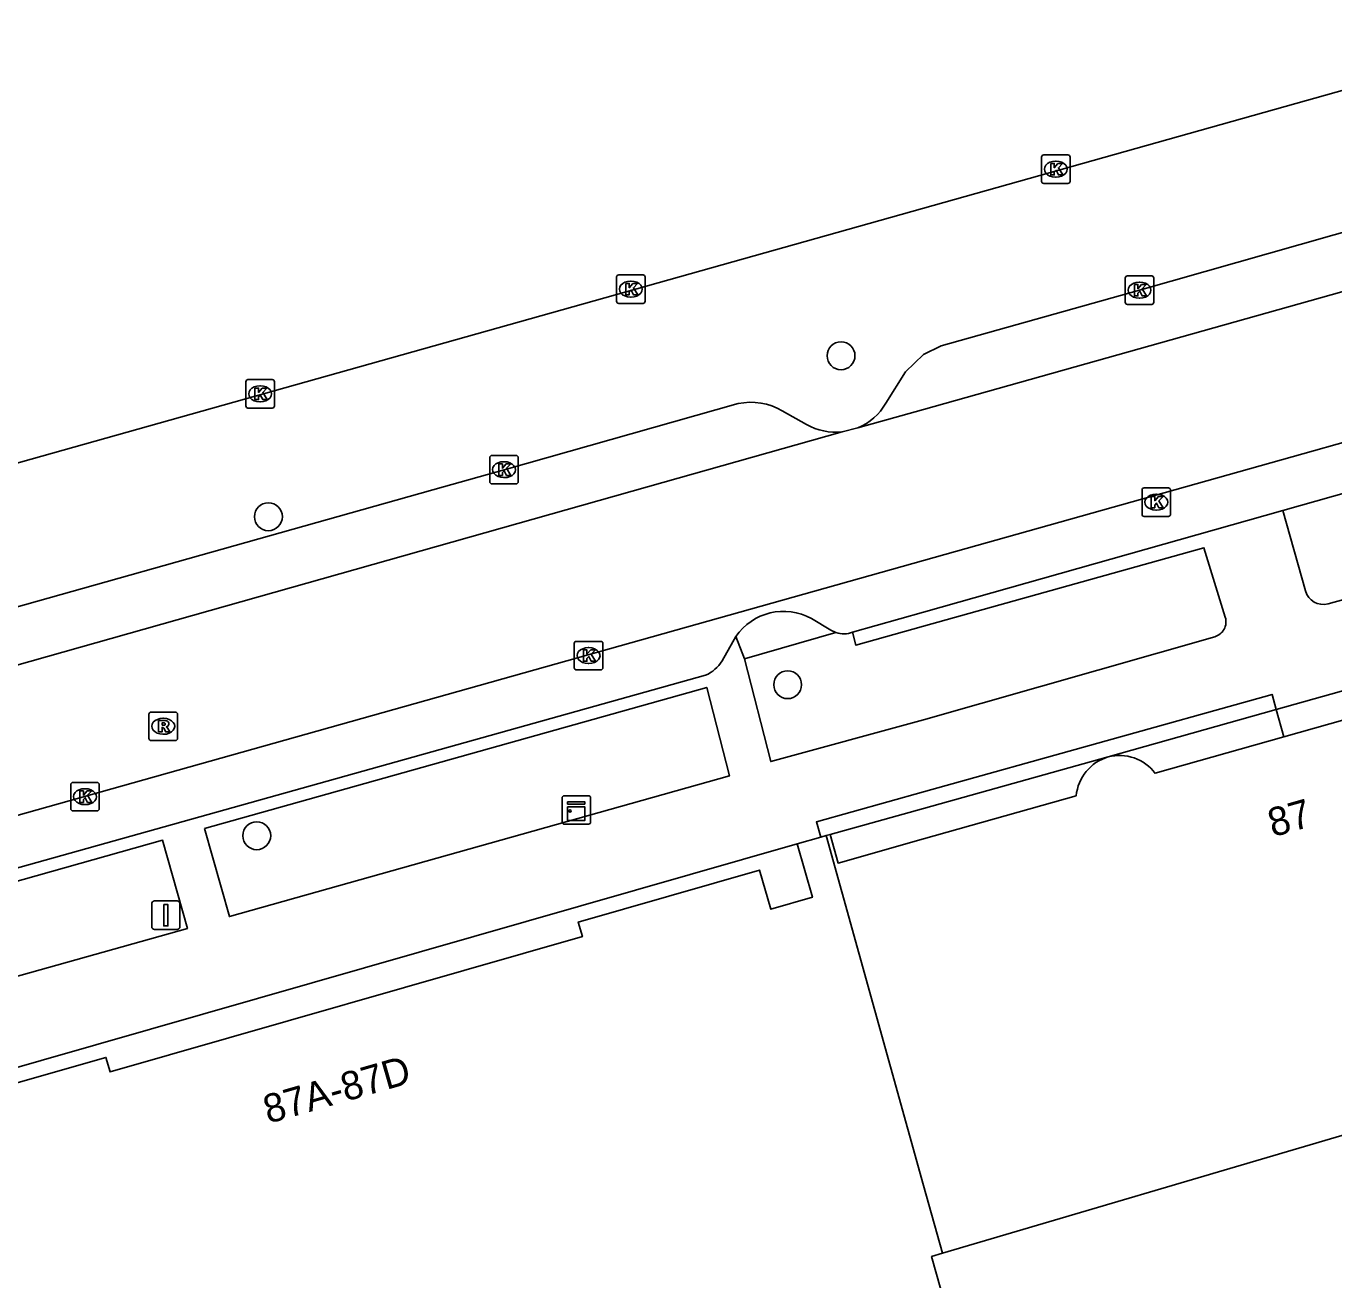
# Model space of a CAD drawing. Extents: x 159689 to 160786, y 387323 to 388339.
# Drawn here: x 159968.51 to 160014.39, y 388222.17 to 388266.16 of the extents above; entities that cross this region are included whole.
import ezdxf

# ---------------------------------------------------------------- set-up
doc = ezdxf.new("R2010")
doc.units = 0
for name, color, linetype in [('IMGEO_Boom', 7, 'Continuous'), ('IMGEO_Kast', 7, 'Continuous'), ('IMGEO_Kolk', 7, 'Continuous'), ('IMGEO_Pand', 7, 'Continuous'), ('IMGEO_Pand_nummerreeks', 7, 'Continuous'), ('IMGEO_Parkeervlak_open', 7, 'Continuous'), ('IMGEO_Rijbaan_lokaal_open', 7, 'Continuous'), ('IMGEO_Rijbaan_regionaal_gesloten', 7, 'Continuous'), ('IMGEO_Rioolput', 7, 'Continuous'), ('IMGEO_Verkeersbordpaal', 7, 'Continuous'), ('IMGEO_Voetpad_open', 7, 'Continuous')]:
    doc.layers.add(name, color=color, linetype=linetype)

msp = doc.modelspace()

# ---------------------------------------------------------------- linework, layer by layer
at = {"layer": 'IMGEO_Boom'}
for centre in [(159997.102, 388254.597), (159977.013, 388248.95), (159995.229, 388243.056), (159976.604, 388237.757)]:
    msp.add_circle(centre, 0.489, dxfattribs=at)
at = {"layer": 'IMGEO_Kast'}
for p, q in [((159987.391, 388239.162), (159988.232, 388239.162)), ((159988.232, 388239.162), (159987.391, 388239.162)), ((159987.316, 388238.237), (159987.316, 388239.078)), ((159987.316, 388239.078), (159987.316, 388238.237)), ((159988.316, 388239.087), (159988.316, 388238.246)), ((159988.316, 388238.246), (159988.316, 388239.087)), ((159988.241, 388238.162), (159987.4, 388238.162)), ((159987.4, 388238.162), (159988.241, 388238.162))]:
    msp.add_line(p, q, dxfattribs=at)
for points in [[(159987.511, 388238.952), (159988.111, 388238.952), (159988.111, 388238.867), (159987.511, 388238.867), (159987.511, 388238.952)], [(159987.511, 388238.777), (159988.111, 388238.777), (159988.111, 388238.288), (159987.511, 388238.288), (159987.511, 388238.777)]]:
    msp.add_lwpolyline(points, dxfattribs=at)
msp.add_circle((159987.595, 388238.626), 0.0377, dxfattribs=at)
for centre, start, end in [((159987.394, 388239.084), 92.4484, 184.2845), ((159987.394, 388239.084), 92.4484, 184.2845), ((159988.238, 388239.084), 2.4484, 94.2845), ((159988.238, 388239.084), 2.4484, 94.2845), ((159987.394, 388238.24), 182.4484, 274.2845), ((159987.394, 388238.24), 182.4484, 274.2845), ((159988.238, 388238.24), 272.4484, 4.2845), ((159988.238, 388238.24), 272.4484, 4.2845)]:
    msp.add_arc(centre, 0.0779, start, end, dxfattribs=at)
at = {"layer": 'IMGEO_Kolk'}
for p, q in [((160004.21, 388261.644), (160005.062, 388261.644)), ((160004.135, 388260.718), (160004.135, 388261.57)), ((160004.623, 388261.424), (160004.648, 388261.424)), ((160005.136, 388261.57), (160005.136, 388260.718)), ((160004.646, 388260.864), (160004.621, 388260.864)), ((160005.062, 388260.644), (160004.21, 388260.644)), ((159989.227, 388256.511), (159989.227, 388257.363)), ((159989.302, 388257.437), (159990.154, 388257.437)), ((159989.715, 388257.217), (159989.74, 388257.217)), ((159990.228, 388257.363), (159990.228, 388256.511)), ((160007.073, 388256.474), (160007.073, 388257.326)), ((160007.148, 388257.4), (160008, 388257.4)), ((160007.561, 388257.18), (160007.586, 388257.18)), ((160008.074, 388257.326), (160008.074, 388256.474)), ((159989.738, 388256.657), (159989.713, 388256.657)), ((160007.584, 388256.62), (160007.559, 388256.62)), ((159990.154, 388256.437), (159989.302, 388256.437)), ((160008, 388256.4), (160007.148, 388256.4)), ((159976.221, 388252.836), (159976.221, 388253.688)), ((159976.296, 388253.762), (159977.148, 388253.762)), ((159976.709, 388253.542), (159976.734, 388253.542)), ((159977.222, 388253.688), (159977.222, 388252.836)), ((159976.732, 388252.982), (159976.707, 388252.982)), ((159977.148, 388252.762), (159976.296, 388252.762)), ((159984.852, 388251.102), (159985.704, 388251.102)), ((159984.777, 388250.176), (159984.777, 388251.028)), ((159985.265, 388250.882), (159985.29, 388250.882)), ((159985.778, 388251.028), (159985.778, 388250.176)), ((159985.288, 388250.322), (159985.263, 388250.322)), ((159985.704, 388250.102), (159984.852, 388250.102)), ((160007.66, 388249.038), (160007.66, 388249.89)), ((160007.735, 388249.964), (160008.587, 388249.964)), ((160008.148, 388249.744), (160008.173, 388249.744)), ((160008.661, 388249.89), (160008.661, 388249.038)), ((160008.587, 388248.964), (160007.735, 388248.964)), ((160008.171, 388249.184), (160008.146, 388249.184)), ((159987.744, 388243.651), (159987.744, 388244.503)), ((159987.819, 388244.577), (159988.671, 388244.577)), ((159988.232, 388244.357), (159988.257, 388244.357)), ((159988.745, 388244.503), (159988.745, 388243.651)), ((159988.255, 388243.797), (159988.23, 388243.797)), ((159988.671, 388243.577), (159987.819, 388243.577)), ((159970.152, 388239.628), (159971.004, 388239.628)), ((159970.077, 388238.702), (159970.077, 388239.554)), ((159970.565, 388239.408), (159970.59, 388239.408)), ((159971.078, 388239.554), (159971.078, 388238.702)), ((159970.588, 388238.848), (159970.563, 388238.848)), ((159971.004, 388238.628), (159970.152, 388238.628))]:
    msp.add_line(p, q, dxfattribs=at)
for points in [[(160004.21, 388261.644), (160005.062, 388261.644)], [(160004.135, 388260.718), (160004.135, 388261.57)], [(160004.456, 388261.344), (160004.579, 388261.344), (160004.579, 388261.193), (160004.709, 388261.344), (160004.873, 388261.344), (160004.727, 388261.193), (160004.88, 388260.944), (160004.728, 388260.944), (160004.643, 388261.108), (160004.579, 388261.041), (160004.579, 388260.944), (160004.456, 388260.944), (160004.456, 388261.344)], [(160005.136, 388261.57), (160005.136, 388260.718)], [(160005.062, 388260.644), (160004.21, 388260.644)], [(159989.227, 388256.511), (159989.227, 388257.363)], [(159989.302, 388257.437), (159990.154, 388257.437)], [(159989.548, 388257.137), (159989.671, 388257.137), (159989.671, 388256.986), (159989.801, 388257.137), (159989.965, 388257.137), (159989.819, 388256.986), (159989.972, 388256.737), (159989.82, 388256.737), (159989.735, 388256.901), (159989.671, 388256.834), (159989.671, 388256.737), (159989.548, 388256.737), (159989.548, 388257.137)], [(159990.228, 388257.363), (159990.228, 388256.511)], [(160007.073, 388256.474), (160007.073, 388257.326)], [(160007.148, 388257.4), (160008, 388257.4)], [(160007.394, 388257.1), (160007.517, 388257.1), (160007.517, 388256.949), (160007.647, 388257.1), (160007.811, 388257.1), (160007.665, 388256.949), (160007.818, 388256.7), (160007.666, 388256.7), (160007.581, 388256.864), (160007.517, 388256.797), (160007.517, 388256.7), (160007.394, 388256.7), (160007.394, 388257.1)], [(160008.074, 388257.326), (160008.074, 388256.474)], [(159990.154, 388256.437), (159989.302, 388256.437)], [(160008, 388256.4), (160007.148, 388256.4)], [(159976.221, 388252.836), (159976.221, 388253.688)], [(159976.296, 388253.762), (159977.148, 388253.762)], [(159976.542, 388253.462), (159976.665, 388253.462), (159976.665, 388253.311), (159976.795, 388253.462), (159976.959, 388253.462), (159976.813, 388253.311), (159976.966, 388253.062), (159976.814, 388253.062), (159976.729, 388253.226), (159976.665, 388253.159), (159976.665, 388253.062), (159976.542, 388253.062), (159976.542, 388253.462)], [(159977.222, 388253.688), (159977.222, 388252.836)], [(159977.148, 388252.762), (159976.296, 388252.762)], [(159984.852, 388251.102), (159985.704, 388251.102)], [(159984.777, 388250.176), (159984.777, 388251.028)], [(159985.098, 388250.802), (159985.221, 388250.802), (159985.221, 388250.651), (159985.351, 388250.802), (159985.515, 388250.802), (159985.369, 388250.651), (159985.522, 388250.402), (159985.37, 388250.402), (159985.285, 388250.566), (159985.221, 388250.499), (159985.221, 388250.402), (159985.098, 388250.402), (159985.098, 388250.802)], [(159985.778, 388251.028), (159985.778, 388250.176)], [(159985.704, 388250.102), (159984.852, 388250.102)], [(160007.66, 388249.038), (160007.66, 388249.89)], [(160007.735, 388249.964), (160008.587, 388249.964)], [(160008.661, 388249.89), (160008.661, 388249.038)], [(160007.981, 388249.664), (160008.104, 388249.664), (160008.104, 388249.513), (160008.234, 388249.664), (160008.398, 388249.664), (160008.252, 388249.513), (160008.405, 388249.264), (160008.253, 388249.264), (160008.168, 388249.428), (160008.104, 388249.361), (160008.104, 388249.264), (160007.981, 388249.264), (160007.981, 388249.664)], [(160008.587, 388248.964), (160007.735, 388248.964)], [(159987.744, 388243.651), (159987.744, 388244.503)], [(159987.819, 388244.577), (159988.671, 388244.577)], [(159988.065, 388244.277), (159988.188, 388244.277), (159988.188, 388244.126), (159988.318, 388244.277), (159988.482, 388244.277), (159988.336, 388244.126), (159988.489, 388243.877), (159988.337, 388243.877), (159988.252, 388244.041), (159988.188, 388243.974), (159988.188, 388243.877), (159988.065, 388243.877), (159988.065, 388244.277)], [(159988.745, 388244.503), (159988.745, 388243.651)], [(159988.671, 388243.577), (159987.819, 388243.577)], [(159970.152, 388239.628), (159971.004, 388239.628)], [(159970.077, 388238.702), (159970.077, 388239.554)], [(159970.398, 388239.328), (159970.521, 388239.328), (159970.521, 388239.177), (159970.651, 388239.328), (159970.815, 388239.328), (159970.669, 388239.177), (159970.822, 388238.928), (159970.67, 388238.928), (159970.585, 388239.092), (159970.521, 388239.025), (159970.521, 388238.928), (159970.398, 388238.928), (159970.398, 388239.328)], [(159971.078, 388239.554), (159971.078, 388238.702)], [(159971.004, 388238.628), (159970.152, 388238.628)]]:
    msp.add_lwpolyline(points, dxfattribs=at)
for centre, start, end in [((160004.212, 388261.568), 91.552, 178.448), ((160004.212, 388261.568), 91.552, 178.448), ((160005.06, 388261.568), 1.552, 88.448), ((160005.06, 388261.568), 1.552, 88.448), ((160004.212, 388260.72), 181.552, 268.448), ((160004.212, 388260.72), 181.552, 268.448), ((160005.06, 388260.72), 271.552, 358.448), ((160005.06, 388260.72), 271.552, 358.448), ((159989.304, 388257.361), 91.552, 178.448), ((159989.304, 388257.361), 91.552, 178.448), ((159990.152, 388257.361), 1.552, 88.448), ((159990.152, 388257.361), 1.552, 88.448), ((160007.15, 388257.324), 91.552, 178.448), ((160007.15, 388257.324), 91.552, 178.448), ((160007.998, 388257.324), 1.552, 88.448), ((160007.998, 388257.324), 1.552, 88.448), ((159989.304, 388256.513), 181.552, 268.448), ((159989.304, 388256.513), 181.552, 268.448), ((159990.152, 388256.513), 271.552, 358.448), ((159990.152, 388256.513), 271.552, 358.448), ((160007.15, 388256.476), 181.552, 268.448), ((160007.15, 388256.476), 181.552, 268.448), ((160007.998, 388256.476), 271.552, 358.448), ((160007.998, 388256.476), 271.552, 358.448), ((159976.298, 388253.686), 91.552, 178.448), ((159976.298, 388253.686), 91.552, 178.448), ((159977.146, 388253.686), 1.552, 88.448), ((159977.146, 388253.686), 1.552, 88.448), ((159976.298, 388252.838), 181.552, 268.448), ((159976.298, 388252.838), 181.552, 268.448), ((159977.146, 388252.838), 271.552, 358.448), ((159977.146, 388252.838), 271.552, 358.448), ((159984.854, 388251.026), 91.552, 178.448), ((159984.854, 388251.026), 91.552, 178.448), ((159985.702, 388251.026), 1.552, 88.448), ((159985.702, 388251.026), 1.552, 88.448), ((159984.854, 388250.178), 181.552, 268.448), ((159984.854, 388250.178), 181.552, 268.448), ((159985.702, 388250.178), 271.552, 358.448), ((159985.702, 388250.178), 271.552, 358.448), ((160007.737, 388249.888), 91.552, 178.448), ((160007.737, 388249.888), 91.552, 178.448), ((160008.585, 388249.888), 1.552, 88.448), ((160008.585, 388249.888), 1.552, 88.448), ((160007.737, 388249.04), 181.552, 268.448), ((160007.737, 388249.04), 181.552, 268.448), ((160008.585, 388249.04), 271.552, 358.448), ((160008.585, 388249.04), 271.552, 358.448), ((159987.821, 388244.501), 91.552, 178.448), ((159987.821, 388244.501), 91.552, 178.448), ((159988.669, 388244.501), 1.552, 88.448), ((159988.669, 388244.501), 1.552, 88.448), ((159987.821, 388243.653), 181.552, 268.448), ((159987.821, 388243.653), 181.552, 268.448), ((159988.669, 388243.653), 271.552, 358.448), ((159988.669, 388243.653), 271.552, 358.448), ((159970.154, 388239.552), 91.552, 178.448), ((159970.154, 388239.552), 91.552, 178.448), ((159971.002, 388239.552), 1.552, 88.448), ((159971.002, 388239.552), 1.552, 88.448), ((159970.154, 388238.704), 181.552, 268.448), ((159970.154, 388238.704), 181.552, 268.448), ((159971.002, 388238.704), 271.552, 358.448), ((159971.002, 388238.704), 271.552, 358.448)]:
    msp.add_arc(centre, 0.0765, start, end, dxfattribs=at)
for centre, major_axis, ratio, start_param, end_param in [((160004.622, 388261.144), (-0.387, 0.002), 0.722429, 4.712389, 7.853982), ((160004.647, 388261.144), (-0.39, 0.002), 0.717154, 1.570796, 4.712389), ((159989.714, 388256.937), (-0.387, 0.002), 0.722429, 4.712389, 7.853982), ((159989.739, 388256.937), (-0.39, 0.002), 0.717154, 1.570796, 4.712389), ((160007.56, 388256.9), (-0.387, 0.002), 0.722429, 4.712389, 7.853982), ((160007.585, 388256.9), (-0.39, 0.002), 0.717154, 1.570796, 4.712389), ((159976.708, 388253.262), (-0.387, 0.002), 0.722429, 4.712389, 7.853982), ((159976.733, 388253.262), (-0.39, 0.002), 0.717154, 1.570796, 4.712389), ((159985.264, 388250.602), (-0.387, 0.002), 0.722429, 4.712389, 7.853982), ((159985.289, 388250.602), (-0.39, 0.002), 0.717154, 1.570796, 4.712389), ((160008.147, 388249.464), (-0.387, 0.002), 0.722429, 4.712389, 7.853982), ((160008.172, 388249.464), (-0.39, 0.002), 0.717154, 1.570796, 4.712389), ((159988.231, 388244.077), (-0.387, 0.002), 0.722429, 4.712389, 7.853982), ((159988.256, 388244.077), (-0.39, 0.002), 0.717154, 1.570796, 4.712389), ((159970.564, 388239.128), (-0.387, 0.002), 0.722429, 4.712389, 7.853982), ((159970.589, 388239.128), (-0.39, 0.002), 0.717154, 1.570796, 4.712389)]:
    msp.add_ellipse(centre, major_axis=major_axis, ratio=ratio, start_param=start_param, end_param=end_param, dxfattribs=at)
at = {"layer": 'IMGEO_Pand'}
for points in [[(160024.034, 388245.465), (160024.301, 388244.521), (160012.64, 388241.223)], [(160012.64, 388241.223), (160008.127, 388239.947)], [(160005.35, 388239.161), (160000, 388237.648), (159996.998, 388236.799), (159996.715, 388237.8)], [(159996.574, 388237.76), (159996.387, 388237.706)], [(159996.715, 388237.8), (159996.574, 388237.76)], [(159996.574, 388237.76), (160000, 388225.48), (160000.662, 388223.107)], [(159995.562, 388237.47), (159996.1, 388235.596), (159994.64, 388235.177), (159994.246, 388236.552), (159987.883, 388234.729), (159988.029, 388234.22), (159971.457, 388229.469), (159971.311, 388229.979), (159964.946, 388228.16), (159965.342, 388226.776), (159963.891, 388226.361), (159963.353, 388228.241)], [(159995.562, 388237.47), (159996.387, 388237.706)], [(160028.276, 388231.249), (160000.662, 388223.107)], [(160000.662, 388223.107), (160000.28, 388222.994), (160002.958, 388213.515), (160000, 388212.678), (159969.283, 388203.991)]]:
    msp.add_lwpolyline(points, dxfattribs=at)
for centre, radius, start, end in [((160006.93, 388239.003), 1.588, 106.803, 174.2845), ((160006.867, 388238.994), 1.579, 37.1046, 104.5373)]:
    msp.add_arc(centre, radius, start, end, dxfattribs=at)
at = {"layer": 'IMGEO_Parkeervlak_open'}
for points in [[(159998.67, 388252.937), (159999.361, 388254.039), (160000, 388254.644), (160000.615, 388254.949), (160007.575, 388256.899), (160015.513, 388259.16)], [(159961.96, 388244.034), (159983.15, 388250), (159985.278, 388250.601), (159993.494, 388252.918)], [(159995.039, 388252.663), (159995.886, 388252.189)], [(160018.518, 388250.844), (160015.536, 388250), (160012.6, 388249.169)]]:
    msp.add_lwpolyline(points, dxfattribs=at)
for centre, radius, start, end in [((159993.945, 388250.842), 2.125, 59.0046, 102.2512), ((159996.99, 388253.845), 1.909, 291.5648, 331.6149), ((159996.913, 388253.995), 2.077, 240.3654, 276.3494), ((159997.2, 388245.67), 0.832, 250.6263, 291.3526)]:
    msp.add_arc(centre, radius, start, end, dxfattribs=at)
at = {"layer": 'IMGEO_Rijbaan_lokaal_open'}
for points in [[(159858.217, 388207.473), (159948.035, 388232.803), (159952.178, 388233.968), (160000, 388247.417), (160009.184, 388250), (160038.617, 388258.278)], [(160019.237, 388258.122), (160000, 388252.717), (159997.692, 388252.069)], [(159997.143, 388251.93), (159997.692, 388252.069)], [(159997.143, 388251.93), (159990.313, 388250), (159958.999, 388241.151)]]:
    msp.add_lwpolyline(points, dxfattribs=at)
at = {"layer": 'IMGEO_Rijbaan_regionaal_gesloten'}
msp.add_lwpolyline([(159919.6, 388237.172), (159948.924, 388245.417), (160022.709, 388266.163)], dxfattribs=at)
at = {"layer": 'IMGEO_Rioolput'}
for p, q in [((159972.823, 388241.171), (159972.823, 388242.023)), ((159972.898, 388242.097), (159973.75, 388242.097)), ((159973.311, 388241.877), (159973.336, 388241.877)), ((159973.824, 388242.023), (159973.824, 388241.171)), ((159973.75, 388241.097), (159972.898, 388241.097)), ((159973.334, 388241.317), (159973.309, 388241.317))]:
    msp.add_line(p, q, dxfattribs=at)
for points in [[(159972.823, 388241.171), (159972.823, 388242.023)], [(159972.898, 388242.097), (159973.75, 388242.097)], [(159973.824, 388242.023), (159973.824, 388241.171)], [(159973.412, 388241.795), (159973.16, 388241.797), (159973.16, 388241.397)], [(159973.16, 388241.397), (159973.284, 388241.397), (159973.284, 388241.559), (159973.295, 388241.559)], [(159973.338, 388241.716), (159973.284, 388241.716), (159973.284, 388241.635)], [(159973.284, 388241.635), (159973.336, 388241.635)], [(159973.342, 388241.53), (159973.413, 388241.397), (159973.553, 388241.397), (159973.488, 388241.523)], [(159973.75, 388241.097), (159972.898, 388241.097)]]:
    msp.add_lwpolyline(points, dxfattribs=at)
for centre, radius, start, end in [((159972.9, 388242.021), 0.0765, 91.552, 178.448), ((159972.9, 388242.021), 0.0765, 91.552, 178.448), ((159973.748, 388242.021), 0.0765, 1.552, 88.448), ((159973.748, 388242.021), 0.0765, 1.552, 88.448), ((159973.294, 388241.506), 0.0533, 26.0293, 88.6989), ((159973.32, 388241.824), 0.19, 274.7715, 282.9687), ((159973.344, 388241.62), 0.0964, 77.0061, 93.1865), ((159973.358, 388241.677), 0.0378, 276.6634, 79.6772), ((159973.411, 388241.685), 0.109, 350.3612, 89.416), ((159973.409, 388241.685), 0.112, 277.5842, 350.9817), ((159973.393, 388241.47), 0.108, 29.5134, 73.7905), ((159972.9, 388241.173), 0.0765, 181.552, 268.448), ((159972.9, 388241.173), 0.0765, 181.552, 268.448), ((159973.748, 388241.173), 0.0765, 271.552, 358.448), ((159973.748, 388241.173), 0.0765, 271.552, 358.448)]:
    msp.add_arc(centre, radius, start, end, dxfattribs=at)
for centre, major_axis, ratio, start_param, end_param in [((159973.31, 388241.597), (-0.387, 0.002), 0.722429, 4.712389, 7.853982), ((159973.335, 388241.597), (-0.39, 0.002), 0.717154, 1.570796, 4.712389)]:
    msp.add_ellipse(centre, major_axis=major_axis, ratio=ratio, start_param=start_param, end_param=end_param, dxfattribs=at)
at = {"layer": 'IMGEO_Verkeersbordpaal'}
for p, q in [((159973.02, 388235.469), (159973.81, 388235.469)), ((159973.81, 388235.469), (159973.02, 388235.469)), ((159972.92, 388234.569), (159972.92, 388235.369)), ((159972.92, 388235.369), (159972.92, 388234.569)), ((159973.91, 388235.369), (159973.91, 388234.569)), ((159973.91, 388234.569), (159973.91, 388235.369)), ((159973.81, 388234.469), (159973.02, 388234.469)), ((159973.02, 388234.469), (159973.81, 388234.469))]:
    msp.add_line(p, q, dxfattribs=at)
msp.add_lwpolyline([(159973.34, 388235.344), (159973.49, 388235.344), (159973.49, 388234.594), (159973.34, 388234.594), (159973.34, 388235.344)], dxfattribs=at)
for centre, start, end in [((159973.02, 388235.369), 90, 180), ((159973.02, 388235.369), 90, 180), ((159973.81, 388235.369), 0, 90), ((159973.81, 388235.369), 360, 90), ((159973.02, 388234.569), 180, 270), ((159973.02, 388234.569), 180, 270), ((159973.81, 388234.569), 270, 0), ((159973.81, 388234.569), 270, 0)]:
    msp.add_arc(centre, 0.1, start, end, dxfattribs=at)
at = {"layer": 'IMGEO_Voetpad_open'}
for points in [[(160042.467, 388253.676), (160029.06, 388250), (160014.187, 388245.896)], [(160012.6, 388249.169), (160000, 388245.602), (159997.503, 388244.895)], [(160013.391, 388246.345), (160012.6, 388249.169)], [(159997.503, 388244.895), (159997.623, 388244.438), (160000, 388245.105), (160009.829, 388247.864), (160010.583, 388245.423)], [(159996.064, 388245.376), (159996.748, 388244.971), (159996.924, 388244.885)], [(160012.369, 388242.192), (160024.034, 388245.465)], [(159993.415, 388244.742), (159992.928, 388243.891)], [(159993.71, 388243.961), (159993.415, 388244.742)], [(159993.71, 388243.961), (159996.924, 388244.885)], [(160010.211, 388244.737), (160000, 388241.824), (159994.636, 388240.36), (159993.71, 388243.961)], [(159992.349, 388243.389), (159958.021, 388233.781)], [(159974.773, 388238.011), (159992.388, 388242.96), (159993.191, 388239.864), (159975.642, 388234.922), (159974.773, 388238.011)], [(159996.387, 388237.706), (159996.236, 388238.243), (160000, 388239.296), (160012.222, 388242.717), (160012.369, 388242.192)], [(160012.369, 388242.192), (160006.471, 388240.523)], [(160012.64, 388241.223), (160012.369, 388242.192)], [(160006.471, 388240.523), (160000, 388238.717), (159996.715, 388237.8)], [(159958.142, 388233.338), (159962.139, 388234.461), (159963.511, 388234.846), (159973.301, 388237.596), (159974.169, 388234.507), (159964.414, 388231.76), (159962.971, 388231.336), (159954.818, 388229.039)], [(159963.353, 388228.241), (159995.562, 388237.47)]]:
    msp.add_lwpolyline(points, dxfattribs=at)
for centre, radius, start, end in [((160014.016, 388246.524), 0.65, 195.9316, 285.2163), ((159995.084, 388243.621), 2.01, 60.8188, 146.1007), ((160010.056, 388245.265), 0.55, 286.3317, 16.7286), ((159991.835, 388244.567), 1.285, 293.5743, 328.277)]:
    msp.add_arc(centre, radius, start, end, dxfattribs=at)

# ---------------------------------------------------------------- texts
at = {"layer": 'IMGEO_Pand_nummerreeks'}
for s, rotation, p in [('87', 15.7924, (160012.248, 388237.703)), ('87A-87D', 15.997, (159977.007, 388227.648))]:
    msp.add_text(s, height=1, rotation=rotation, dxfattribs=at).set_placement(p)

doc.saveas('drawing.dxf')
